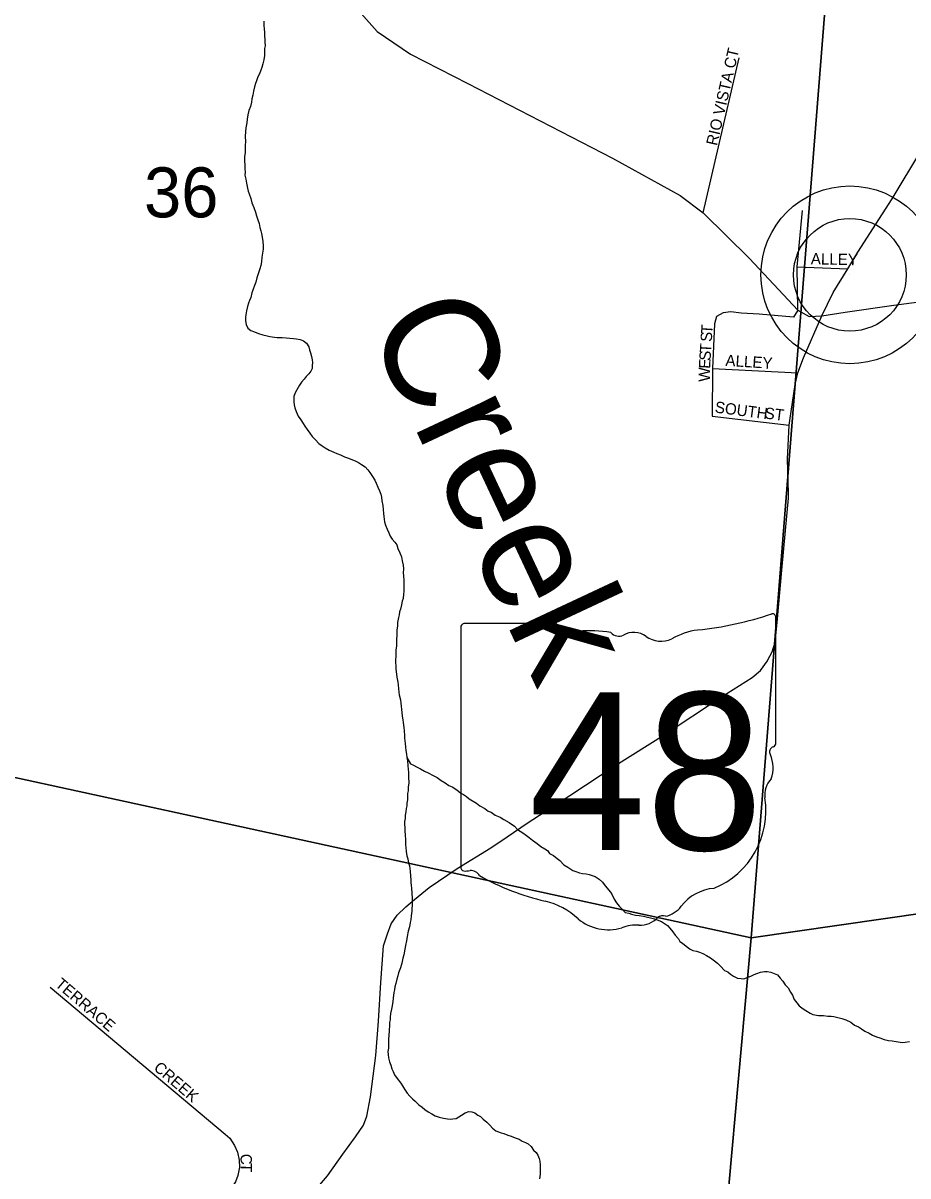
# Model space of a CAD drawing. Extents: x 1310247 to 1664935, y 284496 to 704931.
# Drawn here: x 1492120 to 1496030, y 557601 to 562696 of the extents above; entities that cross this region are included whole.
import ezdxf

# ---------------------------------------------------------------- set-up
doc = ezdxf.new("R2010")
doc.units = 0
for name, color, linetype in [('GM_P_State_Location', 7, 'Continuous'), ('GM_X_Airport_Class_2', 7, 'Continuous'), ('GM_X_County', 7, 'Continuous'), ('GM_X_County_Road_Text', 7, 'Continuous'), ('GM_X_Interstate_Shield', 7, 'Continuous'), ('GM_X_Major_River_Text', 7, 'Continuous'), ('GM_X_Minor_Lake_Text', 7, 'Continuous'), ('GM_X_Minor_River_Text', 7, 'Continuous'), ('GM_X_State_Location', 7, 'Continuous'), ('GM_X_Unincorporated', 7, 'Continuous'), ('GM_X_Unincorporated_Location', 7, 'Continuous'), ('GM_X_US_Location', 7, 'Continuous')]:
    doc.layers.add(name, color=color, linetype=linetype)

msp = doc.modelspace()

# ---------------------------------------------------------------- linework, layer by layer
at = {"layer": 'GM_X_Airport_Class_2'}
for p, q in [((1494475.8, 560041.4), (1494068.1, 560041.4)), ((1495446.6, 559514.9), (1495446.6, 560067.6)), ((1494054.4, 560023.3), (1494054.4, 558966.6)), ((1495446.4, 559515), (1495446.6, 559514.9))]:
    msp.add_line(p, q, dxfattribs=at)
for centre, radius, start, end in [((1494070.4, 560025.5), 16.1, 98.1301, 188.1301), ((1494572.9, 560164.1), 156.4, 231.6195, 271.1119), ((1494950.7, 561482), 1476.4, 275.8445, 288.9065), ((1495431.1, 560069.9), 15.5, 351.8621, 97.738), ((1494624.8, 559448.2), 561.6, 80.4867, 94.9883), ((1494752.3, 560031), 45.1, 219.7921, 297.1024), ((1494818.5, 559908.9), 93.8, 54.4667, 119.1411), ((1495139, 559718.7), 297, 97.3462, 120.7689), ((1494939.6, 560076.4), 112.9, 233.8562, 294.8282), ((1495443, 559474.3), 24, 107.944, 210.337), ((1495430, 559512.8), 16.6, 289.6038, 7.7341), ((1495290.4, 559404.4), 144, 340.033, 23.6496), ((1495502.1, 559283.6), 104.8, 136.8065, 186.9296), ((1495033.4, 559213.3), 369.3, 292.3089, 8.9858), ((1494070.5, 558964.3), 16.3, 171.9584, 258.3066), ((1494073, 559072.4), 124.2, 267.339, 280.6039), ((1494098.4, 558905.7), 44.8, 29.7484, 93.2717), ((1494663.7, 559855), 1066.1, 240.4129, 257.1985), ((1495189.1, 558670), 202.2, 94.4031, 142.5768), ((1494345.8, 558491.9), 333.6, 47.1842, 75.836), ((1494932.8, 558864.2), 119.3, 282.8732, 323.2771), ((1494706.6, 558900.4), 211.7, 230.7004, 286.2918), ((1494844.3, 558821.3), 112.8, 268.777, 315.5493), ((1494946.4, 558719), 31.8, 65.7517, 132.6484), ((1494828.9, 558535.1), 173.9, 85.6951, 111.2099)]:
    msp.add_arc(centre, radius, start, end, dxfattribs=at)
at = {"layer": 'GM_X_County'}
for points in [[(1490328.6, 565207.3), (1495789, 564325.3), (1495336.9, 558652.9), (1489850.4, 559847.2)], [(1495789, 564325.3), (1501203.7, 564857.8), (1500750.3, 559431.5), (1495336.9, 558652.9)], [(1489850.4, 559847.2), (1495336.9, 558652.9), (1494844.9, 553189.2), (1489327.7, 554562)], [(1495336.9, 558652.9), (1500750.3, 559431.5), (1500264.8, 553995.7), (1494844.9, 553189.2)]]:
    msp.add_lwpolyline(points, close=True, dxfattribs=at)
at = {"layer": 'GM_X_County_Road_Text'}
for points in [[(1493578.5, 562777.9), (1493684.7, 562657.5), (1493832.4, 562557.7), (1494085, 562428.2), (1494724.9, 562099.1), (1495023.9, 561933.7), (1495125.7, 561857.3), (1495330, 561654.6), (1495543.3, 561426.4), (1495593.2, 561398.5), (1495649.5, 561402.2)], [(1495752.4, 561417.2), (1495968.5, 561448.6), (1496436.8, 561510.7), (1496777.2, 561553.6), (1496998.2, 561576.7), (1497165.6, 561594.5), (1497427.6, 561624), (1497688.4, 561645.4), (1497784.2, 561642.7), (1497848.6, 561637.9), (1497925.7, 561627.9), (1498089.1, 561595.4), (1498177.8, 561579.1), (1498257.7, 561561.1), (1498527.3, 561504.7), (1499027.8, 561412.5)], [(1495649.5, 561402.2), (1495752.4, 561417.2)]]:
    msp.add_lwpolyline(points, dxfattribs=at)
at = {"layer": 'GM_X_Interstate_Shield'}
for points in [[(1495917.4, 561851.9), (1495960.6, 561919.4), (1496087.8, 562129.3), (1496151.4, 562219.9), (1496253.2, 562380.5), (1496388.3, 562595.2), (1496528.5, 562782.6)], [(1495649.5, 561402.2), (1495700.6, 561504.3), (1495765, 561610.1), (1495809.5, 561683.2), (1495917.4, 561851.9)], [(1495508.6, 560938.5), (1495532, 561098), (1495543.9, 561149.7), (1495569.4, 561215.7), (1495649.5, 561402.2)], [(1495501.9, 560617.7), (1495497.8, 560768), (1495505.8, 560919.1), (1495508.6, 560938.5)], [(1495409.4, 559877.8), (1495430.1, 559917.3), (1495443, 559959.1), (1495452.9, 560047.1), (1495474.1, 560293.4), (1495502.5, 560595.7), (1495501.9, 560617.7)], [(1494259.5, 559099.6), (1494347.8, 559159.5), (1494536.8, 559282), (1494740.1, 559416.1), (1494953.4, 559550.1), (1495201.4, 559715.4), (1495341.5, 559802.8), (1495378.3, 559834.1), (1495409.2, 559877.6), (1495409.4, 559877.8)], [(1493289.7, 557400.2), (1493319.3, 557430), (1493465.3, 557601.5), (1493533.4, 557696.3), (1493589.1, 557773.4), (1493624.3, 557824.8), (1493639.1, 557864.6), (1493655, 557950.5), (1493678.8, 558132.5), (1493690.1, 558284.7), (1493701.6, 558454.9), (1493713, 558617.2), (1493730.2, 558670.9), (1493747.1, 558714.7), (1493774, 558752.3), (1493810.9, 558789.6), (1493849.6, 558822.9), (1493914.9, 558875.7), (1494038.9, 558959.3), (1494187.2, 559050.6), (1494259.5, 559099.6)]]:
    msp.add_lwpolyline(points, dxfattribs=at)
at = {"layer": 'GM_X_Major_River_Text'}
msp.add_line((1495773.7, 561582.8), (1495773.7, 561582.8), dxfattribs=at)
at = {"layer": 'GM_X_Minor_River_Text'}
for points in [[(1493184.4, 562704.1), (1493183.9, 562684.1), (1493185.6, 562670), (1493187.2, 562653.9), (1493186.7, 562637.8), (1493188.4, 562623.8), (1493188.1, 562611.7), (1493189.7, 562595.6), (1493187.4, 562583.6), (1493187.1, 562571.6), (1493186.5, 562551.5), (1493184.1, 562533.5), (1493179.6, 562515.6), (1493175.2, 562499.7), (1493170.9, 562487.7), (1493164.4, 562471.8), (1493158.1, 562457.9), (1493151.6, 562440), (1493147.3, 562428.1), (1493142.9, 562414.2), (1493138.4, 562394.2), (1493135.9, 562376.2), (1493131.5, 562360.3), (1493129.1, 562346.3), (1493124.6, 562326.3), (1493118.1, 562308.4), (1493113.7, 562290.5), (1493111.1, 562270.4), (1493108.7, 562254.5), (1493104.1, 562232.5), (1493103.7, 562216.5), (1493101.2, 562194.4), (1493102.6, 562172.3), (1493102.1, 562154.3), (1493101.7, 562136.2), (1493101.4, 562124.2), (1493098.9, 562104.2), (1493098.3, 562084.1), (1493100, 562070), (1493099.5, 562052), (1493101.1, 562035.9), (1493100.8, 562023.9), (1493104.4, 562005.7), (1493107.9, 561987.6), (1493111.4, 561965.4), (1493115.1, 561953.3), (1493118.8, 561941.1), (1493126.3, 561920.9), (1493131.8, 561900.7), (1493139.3, 561880.4), (1493146.8, 561860.1), (1493152.4, 561843.9), (1493158, 561825.7), (1493163.6, 561809.5), (1493167.1, 561791.4), (1493170.8, 561777.2), (1493174.5, 561765.1), (1493176.1, 561749), (1493179.6, 561730.9), (1493181.1, 561710.8), (1493180.7, 561696.7), (1493178.3, 561678.7), (1493175.8, 561660.7), (1493173.3, 561640.7), (1493170.9, 561624.7), (1493166.5, 561608.8), (1493162.1, 561596.8), (1493157.8, 561582.9), (1493153.4, 561569), (1493148.9, 561551), (1493142.5, 561535.1), (1493136, 561515.2), (1493131.7, 561503.3), (1493127.1, 561483.3), (1493120.7, 561469.4), (1493116.4, 561457.5), (1493112.1, 561443.6), (1493107.5, 561423.6), (1493105.1, 561405.6), (1493102.8, 561393.6)], [(1493102.8, 561393.6), (1493102.4, 561379.6), (1493106, 561363.4), (1493113.6, 561347.2), (1493127.4, 561336.8), (1493143.3, 561330.4), (1493161.2, 561323.9), (1493179.1, 561317.5), (1493199, 561312.9), (1493211, 561310.6), (1493231, 561308.1), (1493243, 561305.8), (1493265, 561305.3), (1493283.1, 561304.8), (1493299.1, 561302.4), (1493315.1, 561302), (1493329.1, 561299.6), (1493345.1, 561297.2), (1493359, 561290.9), (1493372.8, 561280.5), (1493382.4, 561264.2), (1493386.1, 561252), (1493389.7, 561237.9), (1493395.3, 561221.7), (1493397, 561207.6), (1493398.7, 561195.5), (1493398.3, 561181.5), (1493398, 561169.5), (1493391.7, 561157.6), (1493383.4, 561145.7), (1493371, 561134), (1493362.7, 561122.2), (1493350.3, 561108.4), (1493341.9, 561094.6), (1493329.4, 561074.8), (1493323, 561061), (1493316.6, 561045.1), (1493316.3, 561033), (1493316, 561021), (1493317.7, 561008.9), (1493321.3, 560994.8), (1493326.9, 560978.6), (1493336.4, 560958.3), (1493348, 560941.9), (1493357.7, 560925.6), (1493365.4, 560913.4), (1493375, 560899.1), (1493386.7, 560882.8), (1493398.3, 560868.4), (1493412, 560854), (1493427.7, 560837.6), (1493441.4, 560827.2), (1493455.3, 560818.8), (1493473.1, 560808.3), (1493492.9, 560799.8), (1493506.8, 560793.4), (1493522.7, 560787), (1493540.5, 560778.5), (1493558.4, 560772.1), (1493576.3, 560765.6), (1493588.2, 560761.3), (1493602.1, 560752.9), (1493615.9, 560744.5), (1493631.7, 560734.1), (1493643.4, 560721.8), (1493653.1, 560709.5), (1493664.7, 560691.1), (1493674.3, 560674.8), (1493680, 560662.6), (1493687.6, 560644.4), (1493695.2, 560628.2), (1493700.8, 560613.9), (1493704.5, 560599.8), (1493706.1, 560583.7), (1493709.6, 560563.6), (1493711.1, 560545.5), (1493712.7, 560527.4), (1493714.4, 560515.3), (1493716.1, 560503.2), (1493717.8, 560491.1), (1493721.4, 560477), (1493729, 560458.7), (1493736.6, 560442.5), (1493742.2, 560428.3), (1493751.9, 560414), (1493763.6, 560401.6), (1493771.3, 560389.4), (1493777, 560373.2), (1493784.5, 560355), (1493792.1, 560336.7), (1493795.6, 560318.6), (1493799.2, 560300.4), (1493800.8, 560284.3), (1493800.3, 560266.3), (1493802, 560252.2), (1493803.4, 560232.1), (1493802.9, 560210), (1493802.5, 560196), (1493802.2, 560183.9), (1493801.9, 560171.9), (1493799.4, 560151.9)], [(1493799.4, 560151.9), (1493795.1, 560140), (1493792.7, 560124), (1493788.2, 560106), (1493783.9, 560094.1), (1493781.5, 560080.1), (1493779.2, 560068.1), (1493774.6, 560046.2), (1493774.2, 560030.1), (1493771.8, 560014.1), (1493771.5, 560002.1), (1493771.2, 559990), (1493770.7, 559972), (1493770.3, 559955.9), (1493769.9, 559941.9), (1493767.5, 559925.9), (1493767.1, 559907.9), (1493766.8, 559895.8), (1493766.4, 559881.8), (1493766, 559867.8), (1493767.7, 559855.7), (1493767.3, 559839.6), (1493770.8, 559817.5), (1493772.5, 559805.4), (1493775.9, 559783.2), (1493777.6, 559771.1), (1493779.2, 559753), (1493780.8, 559738.9), (1493782.5, 559726.9), (1493788, 559704.7), (1493789.6, 559690.6), (1493791.2, 559676.5), (1493792.9, 559662.4), (1493794.5, 559648.3), (1493796.1, 559632.2), (1493797.7, 559616.1), (1493799.4, 559604), (1493802.9, 559581.9), (1493804.5, 559567.8), (1493806, 559547.7), (1493805.7, 559535.6), (1493807.4, 559523.5), (1493809.1, 559511.5), (1493810.7, 559495.4), (1493812.3, 559481.3), (1493813.9, 559465.2), (1493815.5, 559449.1), (1493819.2, 559434.9), (1493820.7, 559414.8), (1493822.2, 559396.7), (1493823.9, 559384.7), (1493823.4, 559364.6), (1493824.7, 559336.5), (1493822.3, 559320.5), (1493821.8, 559302.4), (1493819.5, 559290.4), (1493819.2, 559278.4), (1493818.8, 559262.4), (1493816.4, 559248.4), (1493816.1, 559236.3), (1493813.8, 559224.4), (1493811.4, 559210.4), (1493809, 559194.4), (1493808.7, 559180.3), (1493806.3, 559166.3), (1493806, 559154.3), (1493807.6, 559140.2), (1493807.2, 559124.2), (1493808.8, 559108.1), (1493810.2, 559084), (1493809.7, 559063.9), (1493811.4, 559051.8), (1493812.9, 559033.7), (1493816.5, 559015.6), (1493820.1, 559001.4), (1493823.7, 558983.3), (1493827.4, 558971.2), (1493829.1, 558959.1), (1493830.8, 558947), (1493832.2, 558924.9), (1493833.8, 558908.8), (1493833.5, 558896.8), (1493835.2, 558884.7), (1493836.9, 558872.6), (1493838.3, 558850.5), (1493839.8, 558828.3), (1493839.5, 558816.3), (1493839, 558796.3), (1493838.6, 558782.2), (1493838.3, 558770.2), (1493835.8, 558750.2), (1493833.3, 558732.2), (1493831, 558720.2), (1493828.5, 558702.2), (1493822, 558682.3), (1493817.4, 558658.3), (1493814.9, 558640.3), (1493810.3, 558618.4), (1493807.9, 558602.4), (1493803.3, 558578.4), (1493798.9, 558562.5)], [(1493815.5, 559449.1), (1493832.9, 559422.5), (1493844.8, 559416.2), (1493858.6, 559407.9), (1493876.5, 559399.4), (1493894.3, 559388.9), (1493910.1, 559382.5), (1493931.9, 559369.9), (1493949.7, 559361.4), (1493967.5, 559348.9), (1493985.3, 559338.4), (1494001, 559326), (1494016.9, 559319.6), (1494036.6, 559307), (1494054.3, 559292.6), (1494066.2, 559286.2), (1494080, 559277.9), (1494091.8, 559267.5), (1494123.4, 559248.7), (1494139.2, 559236.2), (1494160.9, 559223.7), (1494174.7, 559213.3), (1494188.6, 559208.9), (1494206.3, 559194.4), (1494228.2, 559185.8), (1494244, 559175.4), (1494267.7, 559162.8), (1494291.4, 559146.1), (1494305, 559131.7), (1494328.7, 559117.1), (1494344.5, 559104.7), (1494356.3, 559096.3), (1494372, 559083.9), (1494391.7, 559069.3), (1494407.5, 559056.9), (1494425.3, 559046.4), (1494437.1, 559038.1), (1494446.8, 559025.8), (1494464.6, 559017.3), (1494480.3, 559002.9), (1494492.2, 558994.6), (1494509.7, 558976.1), (1494527.5, 558965.6), (1494549.2, 558951), (1494563.2, 558946.6), (1494579.1, 558940.2), (1494593, 558937.8), (1494609, 558935.4), (1494621, 558933.1), (1494635, 558928.8), (1494648.9, 558924.4), (1494666.6, 558911.9), (1494680.4, 558899.5), (1494692, 558883.2), (1494715.3, 558854.5), (1494723, 558842.2), (1494732.6, 558824), (1494742.2, 558807.7), (1494753.9, 558793.3), (1494767.6, 558778.9), (1494781.2, 558764.5), (1494797.2, 558762.1), (1494809.2, 558757.8), (1494827.1, 558753.3), (1494843.1, 558750.9), (1494861.1, 558748.5), (1494879, 558744), (1494893, 558741.7), (1494911, 558737.2), (1494922.9, 558732.9), (1494940.7, 558724.4), (1494954.6, 558716), (1494968.4, 558707.7), (1494978.1, 558695.4), (1494991.7, 558679), (1495001.4, 558664.7), (1495017, 558648.2), (1495022.8, 558636), (1495034.6, 558629.7), (1495050.3, 558615.3), (1495068.1, 558602.8), (1495079.9, 558596.5), (1495095.9, 558594.1), (1495109.9, 558589.7), (1495123.7, 558583.3), (1495139.6, 558574.9), (1495157.4, 558564.4), (1495175.1, 558551.9), (1495188.9, 558541.5), (1495202.6, 558527.2), (1495220.2, 558508.7), (1495234, 558502.3), (1495245.8, 558491.9), (1495259.6, 558483.6), (1495277.5, 558475.1), (1495293.5, 558472.7), (1495305.5, 558472.4), (1495317.6, 558476.1), (1495335.9, 558483.7), (1495350.1, 558491.3), (1495362.3, 558495)], [(1493798.9, 558562.5), (1493794.3, 558540.5), (1493787.8, 558520.6), (1493779.2, 558498.8), (1493776.8, 558484.8), (1493772.5, 558470.8), (1493767.9, 558450.9), (1493763.6, 558436.9), (1493761.2, 558422.9), (1493758.9, 558411), (1493756.3, 558386.9), (1493753.8, 558370.9), (1493751.4, 558352.9), (1493749, 558337), (1493744.5, 558319), (1493742.1, 558303), (1493741.8, 558291), (1493739.4, 558279), (1493739.1, 558267), (1493738.5, 558242.9), (1493736, 558220.9), (1493735.5, 558204.8), (1493735.1, 558188.8), (1493734.8, 558176.8), (1493734.5, 558164.7), (1493732.1, 558150.8), (1493733.8, 558136.7), (1493735.4, 558122.6), (1493739, 558104.4), (1493744.7, 558090.2), (1493750.3, 558074), (1493756, 558061.8), (1493761.6, 558047.7), (1493773.2, 558031.3), (1493788.8, 558010.8), (1493796.5, 557998.6), (1493806.2, 557984.3), (1493817.7, 557966), (1493829.5, 557953.6), (1493841.2, 557941.3), (1493853, 557931), (1493868.6, 557914.5), (1493884.4, 557904.1), (1493896.1, 557893.8), (1493909.9, 557883.4), (1493925.8, 557874.9), (1493941.6, 557866.5), (1493959.5, 557860.1), (1493977.4, 557855.6), (1493995.4, 557853.1), (1494007.4, 557850.8), (1494019.5, 557852.5), (1494033.6, 557854.2), (1494045.8, 557861.9), (1494058.1, 557869.6), (1494074.4, 557879.2), (1494090.6, 557884.9), (1494102.6, 557884.6), (1494116.5, 557880.2), (1494130.3, 557869.8), (1494142.2, 557863.5), (1494153.9, 557851.2), (1494169.6, 557838.7), (1494183.3, 557824.3), (1494195, 557812), (1494208.8, 557799.6), (1494220.7, 557795.3), (1494232.6, 557791), (1494244.6, 557788.7), (1494262.4, 557780.2), (1494276.4, 557775.8), (1494294.3, 557769.3), (1494312.2, 557762.9), (1494326, 557754.5), (1494339.9, 557748.1), (1494351.8, 557741.8), (1494365.5, 557731.4), (1494375.2, 557715.1), (1494386.9, 557704.8), (1494394.6, 557692.6), (1494400.3, 557678.4), (1494404, 557666.3), (1494405.5, 557648.2), (1494405.2, 557634.1), (1494404.8, 557620.1), (1494404.5, 557608), (1494402, 557588)], [(1495362.3, 558495), (1495378.5, 558500.7), (1495396.6, 558504.2), (1495408.6, 558503.9), (1495424.6, 558501.5), (1495438.5, 558495.1), (1495454.4, 558488.7), (1495466.1, 558474.4), (1495477.8, 558462), (1495487.4, 558445.7), (1495501.1, 558431.3), (1495510.7, 558413), (1495520.3, 558398.8), (1495527.9, 558380.5), (1495539.6, 558366.2), (1495549.2, 558351.9), (1495567, 558339.4), (1495578.8, 558331.1), (1495598.6, 558320.5), (1495610.5, 558314.2), (1495634.4, 558309.6), (1495656.5, 558309), (1495676.5, 558306.5), (1495690.5, 558306.2), (1495702.6, 558305.9), (1495720.5, 558301.4), (1495738.4, 558296.9), (1495756.3, 558290.5), (1495778.1, 558279.9), (1495793.9, 558267.4), (1495811.7, 558259), (1495825.6, 558250.6), (1495839.3, 558240.2), (1495859.2, 558231.7), (1495873, 558223.3), (1495890.9, 558214.8), (1495906.8, 558210.4), (1495924.7, 558204), (1495944.6, 558199.4), (1495960.6, 558197), (1496004.6, 558189.9), (1496018.7, 558191.6), (1496036.8, 558195.1)]]:
    msp.add_lwpolyline(points, dxfattribs=at)
at = {"layer": 'GM_X_State_Location'}
for points in [[(1495125.7, 561857.3), (1495284.9, 562542.1)], [(1495543.3, 561426.4), (1495540.7, 561618), (1495564.6, 561866.9)], [(1495540.7, 561618), (1495765, 561610.1)], [(1495543.3, 561426.4), (1495524, 561395.4), (1495372.2, 561408.9), (1495293.5, 561413.7), (1495248.1, 561419.2), (1495213.2, 561415.2), (1495184.5, 561398.5)], [(1495184.5, 561398.5), (1495175, 561366.8), (1495167, 561169.5), (1495165.1, 560958.9)], [(1495167, 561169.5), (1495543.9, 561149.7)], [(1495165.1, 560958.9), (1495505.8, 560919.1)], [(1492239.5, 558435.1), (1493013.9, 557785.3), (1493034.6, 557767), (1493055.2, 557735.7), (1493068.1, 557705.5), (1493074.5, 557669.9), (1493076.7, 557638.7), (1493069.1, 557602), (1493058.4, 557574), (1493035.5, 557538.7), (1493019.6, 557517.9), (1493005.5, 557492.1), (1492996.9, 557459.7), (1492992.6, 557427.4), (1492995.8, 557392.9), (1493006.6, 557358.4), (1493023.9, 557327.1), (1493038.9, 557306.6), (1493117.3, 557226.1)]]:
    msp.add_lwpolyline(points, dxfattribs=at)
at = {"layer": 'GM_X_Unincorporated'}
for radius in [392.8, 249]:
    msp.add_circle((1495773.7, 561582.8), radius, dxfattribs=at)

# ---------------------------------------------------------------- texts
at = {"layer": 'GM_P_State_Location'}
for s, rotation, p in [('RIO VISTA CT', 77.054, (1495186.6, 562150.9)), ('ALLEY', 358.7506, (1495600.8, 561629.6)), ('T', 86.255, (1495165.5, 561320.6)), ('S', 86.2906, (1495163.3, 561285.4)), ('T', 86.2822, (1495160.1, 561237.1)), ('E', 87.0748, (1495156, 561167)), ('S', 86.3095, (1495157.8, 561201.9)), ('ALLEY', 356.2657, (1495222.8, 561180.8)), ('W', 89.5293, (1495155.6, 561110.3)), ('SOUTH', 352.5682, (1495175, 560974.6)), ('ST', 352.88, (1495394.9, 560948.2)), ('TERRACE', 319.4949, (1492258.3, 558442.4)), ('CREEK', 319.2896, (1492693.9, 558072.8)), ('C', 273.1583, (1493079.9, 557697.1)), ('T', 269.3716, (1493082.1, 557658.4))]:
    msp.add_text(s, height=50, rotation=rotation, dxfattribs=at).set_placement(p)
at = {"layer": 'GM_X_Airport_Class_2'}
msp.add_text('48', height=696.1, dxfattribs=at).set_placement((1494354.8, 559041.1))
at = {"layer": 'GM_X_Minor_Lake_Text'}
msp.add_text('Creek', height=499.97, rotation=295.0939, dxfattribs=at).set_placement((1493636.1, 561364.5))
at = {"layer": 'GM_X_Unincorporated_Location'}
for s in ['s', 'r']:
    msp.add_text(s, height=1, dxfattribs=at).set_placement((1494734.8, 559424.7))
msp.add_text('48', height=1, rotation=0, dxfattribs=at).set_placement((1494483, 559352))
at = {"layer": 'GM_X_US_Location'}
msp.add_text('36', height=221, rotation=0, dxfattribs=at).set_placement((1492654.8, 561836.8))

doc.saveas('drawing.dxf')
